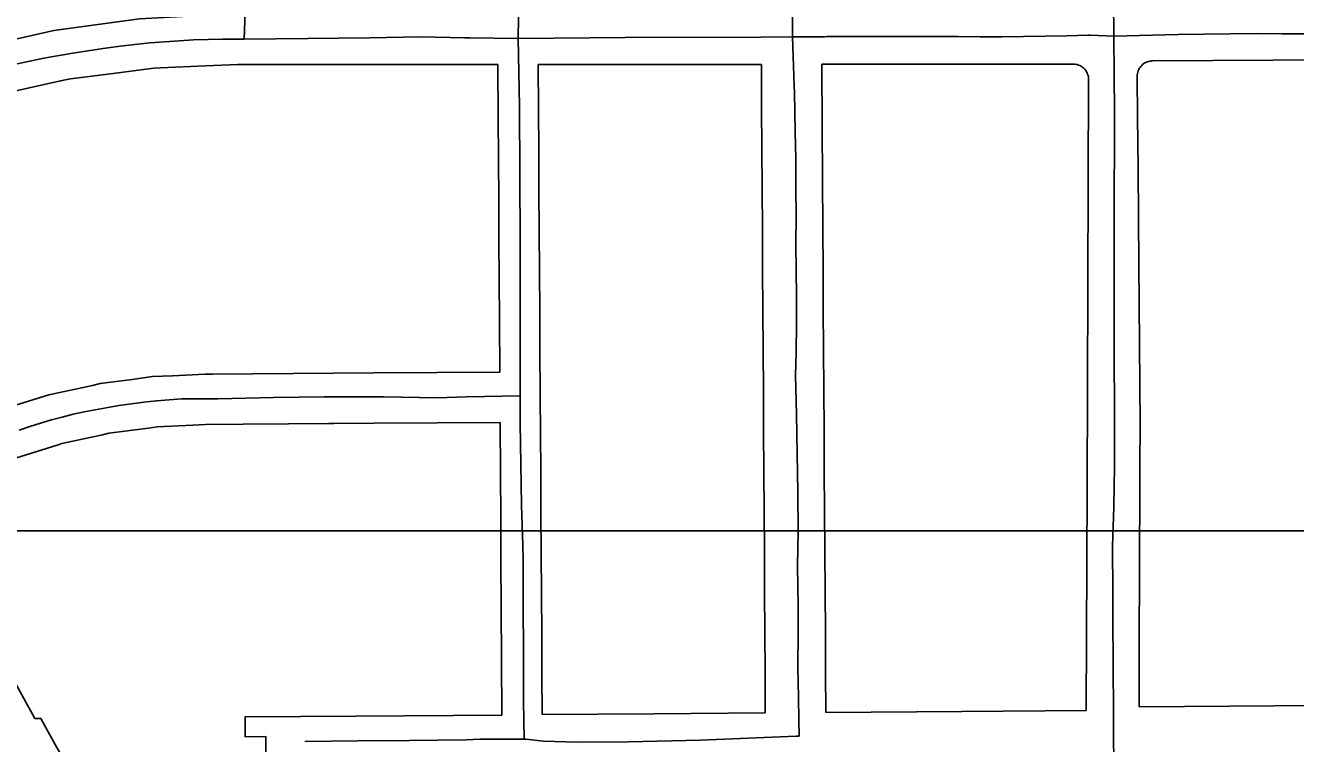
# Model space of a CAD drawing. Extents: x -25029 to 2274964, y -81170 to 687028.
# Drawn here: x 5120 to 6380, y -64660 to -63947 of the extents above; entities that cross this region are included whole.
import ezdxf

# ---------------------------------------------------------------- set-up
doc = ezdxf.new("R2010")
doc.units = 0
for name, color, linetype in [('81911BEA - RW_X_Fee_RW', 7, 'Continuous'), ('GE_X_CL_2000', 7, 'Continuous'), ('TI_BORDER', 7, 'Continuous')]:
    doc.layers.add(name, color=color, linetype=linetype)

msp = doc.modelspace()

# ---------------------------------------------------------------- linework, layer by layer
at = {"layer": '81911BEA - RW_X_Fee_RW'}
for p, q in [((5343.6, -63985.6), (5330.6, -63985.6)), ((6045.1, -63985.4), (5910.1, -63985.4)), ((6045.1, -63985.4), (6159.8, -63985.3)), ((5335.8, -64342.6), (5298.4, -64342.9)), ((5134.9, -64634.7), (5129.2, -64634.7))]:
    msp.add_line(p, q, dxfattribs=at)
for points in [[(5318.3, -63935.7), (5232.9, -63940.3), (5148.1, -63952), (5064.6, -63970.6), (4983, -63996.1), (4903.7, -64028.3), (4827.4, -64067)], [(6223.2, -63995.8), (6223.4, -63994.5), (6223.7, -63993.2), (6224.1, -63992), (6224.6, -63990.7), (6225.2, -63989.6), (6225.9, -63988.5), (6226.7, -63987.5), (6227.6, -63986.5), (6228.5, -63985.6), (6229.6, -63984.8), (6230.7, -63984.1), (6231.8, -63983.5), (6233, -63983), (6234.3, -63982.6), (6235.5, -63982.3), (6236.8, -63982.2), (6238.1, -63982.1)], [(6238.1, -63982.1), (6358, -63981.5), (6478.1, -63980.8)], [(5330.6, -63985.6), (5298.6, -63987), (5253.7, -63988.9), (5247.3, -63989.2), (5204.1, -63994.8), (5164.6, -63999.8), (5154.6, -64002), (5105.8, -64012.6), (5083.1, -64017.4), (5057.5, -64025.3), (5009.7, -64040), (5003.5, -64041.9), (4963.2, -64058.1), (4926.2, -64073.1), (4851.8, -64110.7)], [(5588.6, -63985.6), (5463.6, -63985.6), (5423.6, -63985.6), (5383.6, -63985.6), (5343.6, -63985.6)], [(5588.6, -63985.6), (5589, -64037.8), (5589, -64039.8), (5589.2, -64077.8), (5589.2, -64079.8), (5589.5, -64119.8), (5589.7, -64159.8), (5590, -64199.8), (5590.2, -64239.8), (5590.5, -64290.8)], [(5850.1, -63985.5), (5739.3, -63985.5), (5628.6, -63985.5)], [(5628.6, -63985.5), (5628.9, -64030.8), (5629.2, -64070.8), (5629.4, -64110.8), (5629.7, -64150.8), (5629.9, -64190.8), (5630.2, -64230.8), (5630.4, -64270.8), (5630.7, -64310.8), (5630.7, -64315.6)], [(5850.1, -63985.5), (5850.3, -64029.1), (5850.6, -64069.1), (5850.8, -64109.1), (5851.1, -64149.1), (5851.3, -64189.1), (5851.6, -64229.1), (5851.8, -64269.1), (5852.1, -64309.1), (5852.3, -64349.1), (5852.6, -64389.1), (5852.8, -64429.1), (5853.1, -64469.1), (5853.3, -64509.1), (5853.6, -64549.1), (5853.8, -64589.1), (5854, -64629.1)], [(5910.1, -63985.4), (5910.4, -64048.6), (5910.8, -64098.6), (5911.1, -64148.6), (5911.3, -64188.6), (5911.6, -64228.6), (5911.8, -64268.6), (5912.1, -64308.6), (5912.3, -64348.6), (5912.6, -64388.6), (5912.8, -64428.6), (5913.1, -64468.6), (5913.3, -64508.6), (5913.6, -64548.6), (5913.8, -64588.6), (5914, -64628.7)], [(6174.8, -64000.3), (6174.7, -63999), (6174.6, -63997.7), (6174.3, -63996.4), (6173.9, -63995.2), (6173.4, -63994), (6172.8, -63992.8), (6172.1, -63991.7), (6171.3, -63990.6), (6170.4, -63989.7), (6169.4, -63988.8), (6168.4, -63988), (6167.3, -63987.3), (6166.1, -63986.7), (6164.9, -63986.2), (6163.7, -63985.8), (6162.4, -63985.5), (6161.1, -63985.3), (6159.8, -63985.3)], [(6223.2, -63995.8), (6223.2, -63997.1), (6223.5, -64038.1), (6223.9, -64088.1), (6224.3, -64138.1), (6224.6, -64183.1), (6224.9, -64223.1), (6225.3, -64263.1), (6225.6, -64303.1), (6225.9, -64343.1)], [(6174.8, -64000.3), (6173.3, -64406.6), (6172.5, -64626.6)], [(5298.1, -64292.9), (5265.6, -64294.5), (5245.9, -64295.4), (5225.8, -64298.1), (5194.1, -64302.3), (5186.2, -64304.1), (5143, -64313.6), (5108.9, -64324.2), (5093.1, -64329.1), (5044.7, -64348.7), (4998, -64372.2)], [(5345.5, -64292.5), (5305.5, -64292.8), (5298.1, -64292.9)], [(5590.5, -64290.8), (5465.5, -64291.7), (5425.5, -64292), (5385.5, -64292.3), (5345.5, -64292.5)], [(5630.7, -64315.6), (5630.9, -64350.8), (5631.1, -64390.8), (5631.4, -64430.8), (5631.6, -64470.8), (5631.9, -64510.8), (5632.1, -64550.8), (5632.4, -64590.8), (5632.6, -64630.8)], [(5298.4, -64342.9), (5285.8, -64343.5), (5250.4, -64345.2), (5241.9, -64346.4), (5202.7, -64351.6), (5196.4, -64353), (5155.8, -64361.9), (5152.4, -64363), (5109.8, -64376.2), (5065.3, -64394.2), (5022.4, -64416)], [(5590.8, -64340.8), (5465.8, -64341.7), (5425.8, -64342), (5420.8, -64342), (5380.8, -64342.3), (5335.8, -64342.6)], [(5590.8, -64340.8), (5591.1, -64390.8), (5591.4, -64435.8), (5591.7, -64475.8), (5592, -64525.8), (5592.3, -64575.8), (5592.6, -64631.2)], [(6225.9, -64343.1), (6225.7, -64383.1), (6225.6, -64423.1), (6225.4, -64463.1), (6225.3, -64503.1), (6225.1, -64543.1), (6225, -64583.1), (6224.9, -64623.1)], [(5018.2, -64435.4), (5051.4, -64494.9), (5070.8, -64529.9), (5090.3, -64564.8), (5129.2, -64634.7)], [(5914, -64628.7), (6049, -64627.6), (6172.5, -64626.6)], [(6224.9, -64623.1), (6359.8, -64622), (6494.8, -64620.9)], [(5213.2, -64774.8), (5157.2, -64674.6), (5146.1, -64654.6), (5134.9, -64634.7)], [(5592.6, -64631.2), (5447.6, -64632.4), (5337.7, -64633.1), (5337.9, -64652.8), (5358.5, -64652.6), (5358.4, -64662.5), (5358.3, -64673)], [(5632.6, -64630.8), (5743.3, -64629.9), (5854, -64629.1)]]:
    msp.add_lwpolyline(points, dxfattribs=at)
at = {"layer": 'GE_X_CL_2000'}
for points in [[(5603.6, -63348.8), (5603.4, -63381.7), (5605.3, -63491.8), (5606, -63594.2), (5606.5, -63676.3), (5607.5, -63788.5), (5608.8, -63866.4), (5609, -63938.6), (5608.8, -63960)], [(5879, -63350.1), (5877.6, -63452.4), (5878.2, -63484.5), (5878.5, -63516.5), (5878.7, -63548.5), (5878.5, -63580.4), (5878.1, -63612.6), (5879.9, -63773.7), (5880.3, -63804.7), (5880.6, -63835.6), (5881, -63866.5), (5881.3, -63897.4), (5881, -63958.3)], [(6194.3, -63346.1), (6194.9, -63404.3), (6194.6, -63427.1), (6194.7, -63472.7), (6195, -63495.6), (6195.5, -63518.4), (6196.2, -63541.4), (6196.5, -63573.6), (6196.8, -63605.8), (6197.1, -63637.9), (6197.4, -63670), (6197.7, -63702.2), (6197.8, -63761.9), (6198.1, -63821.6), (6198.6, -63881.2), (6199, -63894.6), (6199.3, -63908.3), (6199.5, -63921.9), (6199.8, -63957.4)], [(5336.6, -63656.4), (5337.5, -63695.8), (5337.3, -63737.5), (5337.9, -63773.1), (5338, -63815.2), (5338.3, -63846.7), (5338.3, -63881.5), (5338.5, -63917.5), (5338, -63933.7), (5336.7, -63960.4)], [(5336.7, -63960.4), (5399.9, -63959.9), (5461.1, -63959.1), (5511.7, -63958.1), (5555.7, -63959.3), (5560.7, -63959.3), (5608.8, -63960)], [(5608.8, -63960), (5715, -63959), (5849.6, -63958.6), (5881, -63958.3)], [(5881, -63958.3), (5912.7, -63958.1), (5915, -63958), (5936.7, -63957.9), (5958.5, -63957.8), (5980.4, -63957.8), (6002.3, -63957.8), (6024.1, -63957.8), (6045.5, -63958), (6067.1, -63958.1), (6088.6, -63958.1), (6110.2, -63957.9), (6131.7, -63957.6), (6153.3, -63957.1), (6174.4, -63956.6), (6176.6, -63956.4), (6199.8, -63957.4)], [(5881, -63958.3), (5882.6, -64006.9), (5882.9, -64013.7), (5883.7, -64051.8), (5884.2, -64079.9), (5884.4, -64107.9), (5884.5, -64135.9), (5884.4, -64163.8), (5884.8, -64189.8), (5885, -64216), (5884.9, -64242.2), (5884.5, -64271.7), (5884.1, -64294.2), (5885.1, -64332.7), (5885.8, -64371.6), (5886.3, -64410.5), (5886.5, -64449.4), (5886.2, -64465), (5885.9, -64483.4), (5886.6, -64523.1), (5886.5, -64548.6), (5886.4, -64583.9), (5887.1, -64613.5), (5887.4, -64635.9), (5887.5, -64652.1)], [(6199.8, -63957.4), (6200.3, -63995.1), (6200.6, -64032.9), (6200.5, -64070.7), (6200.2, -64108.4), (6200.2, -64145.1), (6200.2, -64181.8), (6200.2, -64218.4), (6200.3, -64274.4), (6200.5, -64328.3), (6200.7, -64364.9), (6200.6, -64384.7), (6200.3, -64404.5), (6199.9, -64424.3), (6198.6, -64464.4), (6198.7, -64467.7), (6199, -64505.5), (6199, -64541.1), (6199.1, -64575.5), (6199.8, -64694.6)], [(6199.8, -63957.4), (6263.9, -63955.9), (6289.7, -63955.4), (6341.2, -63955), (6367, -63955.1), (6392.7, -63955.3), (6439.3, -63955.4), (6519.2, -63957.4)], [(5107.1, -63986), (5122.5, -63982.6), (5137.9, -63979.5), (5153.4, -63976.6), (5168.9, -63974), (5199.1, -63969.4), (5213.8, -63967.4), (5228.5, -63965.7), (5243.2, -63964.2), (5257.9, -63963), (5272.3, -63962), (5286.6, -63961.2), (5301, -63960.7), (5315.4, -63960.4), (5336.7, -63960.4)], [(5608.8, -63960), (5610, -64027), (5610.7, -64162.4), (5610.8, -64260.4), (5610.8, -64269.4), (5610.7, -64314.3)], [(5113.5, -64348.4), (5124.1, -64344.8), (5134.8, -64341.5), (5145.5, -64338.3), (5156.2, -64335.5), (5167.1, -64332.8), (5178, -64330.4), (5188.9, -64328.2), (5199.9, -64326.3), (5212.4, -64324.2), (5224.9, -64322.3), (5237.4, -64320.7), (5250, -64319.4), (5262.5, -64318.3), (5275.1, -64317.5), (5310.8, -64317.3), (5366, -64316), (5416.4, -64315.5), (5475.1, -64315.6), (5528.7, -64316.4), (5557.6, -64315.6), (5610.7, -64314.3)], [(5610.7, -64314.3), (5610.9, -64341.7), (5611.4, -64382.4), (5612.2, -64423), (5613.3, -64462.7), (5613.6, -64477.1), (5613.8, -64526.1), (5614.2, -64564.9), (5614.2, -64617.4), (5614.7, -64655.3)], [(5614.7, -64655.3), (5616.3, -64655.3), (5634, -64657.1), (5667.7, -64658.3), (5718.2, -64657.8), (5789.8, -64656), (5884.6, -64652.3), (5887.5, -64652.1)], [(5397.1, -64657.5), (5449.7, -64656.8), (5500.9, -64656.5), (5557.2, -64655.8), (5570.8, -64655.3), (5614.7, -64655.3)]]:
    msp.add_lwpolyline(points, dxfattribs=at)
at = {"layer": 'TI_BORDER'}
for points in [[(-48.4, -64448.4), (6951.6, -64448.4), (6951.6, -69048.4), (-48.4, -69048.4)], [(4951.6, -64448.4), (11951.6, -64448.4), (11951.6, -69048.4), (4951.6, -69048.4)]]:
    msp.add_lwpolyline(points, close=True, dxfattribs=at)

doc.saveas('drawing.dxf')
